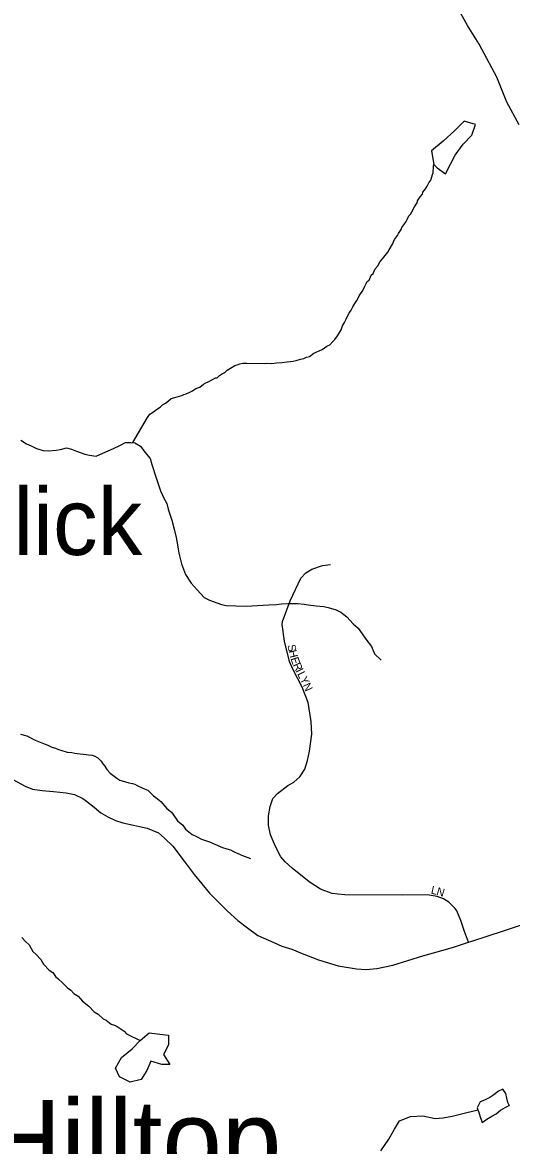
# Model space of a CAD drawing. Extents: x 1310247 to 1664935, y 235267 to 584339.
# Drawn here: x 1490752 to 1493807, y 409715 to 416732 of the extents above; entities that cross this region are included whole.
import ezdxf

# ---------------------------------------------------------------- set-up
doc = ezdxf.new("R2010")
doc.units = 0
for name, color, linetype in [('GM_X_Minor_Lake', 7, 'Continuous'), ('GM_X_Minor_Lake_Text', 7, 'Continuous'), ('GM_X_Minor_River', 7, 'Continuous'), ('GM_X_Township_Road', 7, 'Continuous'), ('GM_X_Township_Subdivision', 7, 'Continuous'), ('GM_X_Township_Subdivision_Text', 7, 'Continuous'), ('GM_X_Unincorporated_Text', 7, 'Continuous'), ('GM_X_US_Route', 7, 'Continuous')]:
    doc.layers.add(name, color=color, linetype=linetype)

msp = doc.modelspace()

# ---------------------------------------------------------------- linework, layer by layer
at = {"layer": 'GM_X_Minor_Lake'}
msp.add_line((1493306.8, 415928.8), (1493322.7, 415845.2), dxfattribs=at)
for points in [[(1493322.7, 415845.2), (1493342.6, 415823.9), (1493395.9, 415786.8), (1493456.3, 415901.8), (1493505.8, 415971), (1493559, 416028), (1493582.4, 416093.6), (1493510.8, 416115.1), (1493453.5, 416056.1), (1493380.1, 415989.4), (1493306.8, 415928.8)], [(1491488.1, 410370.6), (1491543.2, 410419.8), (1491611.4, 410410.6), (1491665.5, 410405.6), (1491664.4, 410343.4), (1491633.2, 410283.8), (1491672.3, 410220.8), (1491622.1, 410221.7), (1491554.2, 410243), (1491529, 410183.2), (1491493.9, 410127.6), (1491425.3, 410110.8), (1491357.6, 410144.1), (1491334.5, 410198.7), (1491371.8, 410264.3), (1491437, 410319.3)], [(1493792.3, 409967.6), (1493783.3, 409984.8), (1493777.7, 410011), (1493772.1, 410041.1), (1493752.4, 410067.5), (1493726.1, 410053.8), (1493697.7, 410032.2), (1493671.4, 410014.6), (1493639.1, 409999), (1493610.8, 409987.4), (1493592.2, 409951.6), (1493603.9, 409921.3), (1493613.4, 409887.1), (1493623, 409858.9), (1493653.4, 409880.5), (1493683.8, 409898.1), (1493712.1, 409913.7), (1493738.5, 409935.4), (1493766.8, 409953), (1493793.1, 409964.6)], [(1493792.3, 409967.6), (1493783.3, 409984.8), (1493777.7, 410011), (1493772.1, 410041.1), (1493752.4, 410067.5), (1493726.1, 410053.8), (1493697.7, 410032.2), (1493671.4, 410014.6), (1493639.1, 409999), (1493610.8, 409987.4), (1493592.2, 409951.6), (1493603.9, 409921.3), (1493613.4, 409887.1), (1493623, 409858.9), (1493653.4, 409880.5), (1493683.8, 409898.1), (1493712.1, 409913.7), (1493738.5, 409935.4), (1493766.8, 409953), (1493793.1, 409964.6)], [(1493793.1, 409964.6), (1493792.3, 409967.6)], [(1493792.3, 409967.6), (1493793.1, 409964.8)]]:
    msp.add_lwpolyline(points, dxfattribs=at)
at = {"layer": 'GM_X_Minor_River'}
for points in [[(1493220.7, 415617.5), (1493237.4, 415643.1), (1493251.8, 415658.7), (1493254.1, 415670.7), (1493270.7, 415692.3), (1493281.1, 415708.1), (1493291.7, 415729.8), (1493304.1, 415745.5), (1493313.1, 415781.3), (1493317.4, 415793.2), (1493320.4, 415833.2), (1493322.7, 415845.2)], [(1491441.9, 414107.1), (1491533.8, 414263.4), (1491548.4, 414285.1), (1491570.8, 414298.5), (1491589.2, 414314), (1491613.6, 414327.4), (1491628, 414343.1), (1491646.3, 414352.6), (1491664.8, 414368.1), (1491681.2, 414381.8), (1491703.4, 414389.2), (1491733.7, 414396.4), (1491747.9, 414402), (1491760, 414407.7), (1491774.2, 414411.4), (1491798.5, 414422.7), (1491810.7, 414428.4), (1491835.2, 414445.8), (1491859.5, 414453.2), (1491884, 414472.6), (1491898.2, 414480.2), (1491912.4, 414485.9), (1491942.9, 414503.1), (1491957.2, 414510.7), (1491969.3, 414512.4), (1491983.6, 414526.1), (1491995.9, 414533.8), (1492016.2, 414545.2), (1492030.6, 414558.9), (1492051, 414572.4), (1492079.5, 414587.7), (1492093.6, 414593.3), (1492109.8, 414598.9), (1492128, 414602.4), (1492154.1, 414603.7), (1492264.3, 414600.8), (1492278.4, 414602.5), (1492308.4, 414601.7), (1492338.6, 414604.9), (1492374.8, 414608), (1492406.9, 414611.1), (1492427, 414612.6), (1492443.2, 414616.2), (1492461.3, 414619.7), (1492489.6, 414629), (1492509.8, 414632.5), (1492526, 414640), (1492546.2, 414645.5), (1492572.8, 414664.9), (1492587, 414672.5), (1492605.2, 414680), (1492625.5, 414687.5), (1492654.1, 414708.8), (1492672.4, 414718.4), (1492690.9, 414737.9), (1492703.3, 414751.6), (1492719.9, 414773.2), (1492730.4, 414791), (1492742.9, 414810.7), (1492751.6, 414836.5), (1492764.2, 414858.2), (1492774.7, 414877.9), (1492783.2, 414895.8), (1492793.7, 414915.5), (1492806.2, 414935.2), (1492816.8, 414955), (1492829.4, 414976.7), (1492841.8, 414994.4), (1492850.3, 415010.2), (1492856.6, 415024), (1492862.9, 415035.9), (1492873.4, 415051.6), (1492883.8, 415069.4), (1492890.3, 415085.2), (1492905, 415112.9), (1492917.3, 415122.6), (1492930.1, 415152.3), (1492942.4, 415164), (1492955.1, 415191.7), (1492971.7, 415211.3), (1492986.4, 415239), (1493000.9, 415254.6), (1493017.5, 415276.2), (1493034, 415295.8), (1493042.4, 415311.6), (1493063.4, 415347.1), (1493076.1, 415374.9), (1493094.8, 415400.4), (1493101.1, 415412.3), (1493117.8, 415437.9), (1493122.1, 415449.8), (1493134.6, 415467.5), (1493149.2, 415489.1), (1493155.5, 415501), (1493166.1, 415522.8), (1493176.4, 415534.5), (1493184.8, 415548.3), (1493201.7, 415579.9), (1493210, 415591.7), (1493218.3, 415605.5), (1493220.7, 415617.5)], [(1490742.5, 414122.4), (1490778.2, 414099.7), (1490806.1, 414087.2), (1490840, 414070.5), (1490881.9, 414057.7), (1490916, 414055.1), (1490962.3, 414060.3), (1490990.4, 414063.8), (1491026.7, 414073.2), (1491058.7, 414066.6), (1491090.6, 414054), (1491142.5, 414035), (1491170.5, 414028.5), (1491212.5, 414021.8), (1491255, 414041.1), (1491287.3, 414054.6), (1491321.7, 414070), (1491360.2, 414089.5), (1491396.6, 414106.9), (1491428.8, 414108.3), (1491454.8, 414105.9), (1491490.6, 414085.2), (1491516, 414046.6), (1491549.5, 414007.8), (1491560.9, 413969.5), (1491587.6, 413886.6), (1491614.3, 413805.8), (1491635.6, 413759.3), (1491653.2, 413726.8), (1491662.6, 413690.5), (1491674, 413654.2), (1491685.5, 413621.8), (1491700.6, 413565.3), (1491711.8, 413512.9), (1491721.1, 413468.6), (1491730.2, 413416.2), (1491745.1, 413349.6), (1491770.1, 413282.9), (1491805.3, 413228.1), (1491842.8, 413187.3), (1491888.1, 413138.3), (1491919.9, 413121.6), (1491995.8, 413096.2), (1492025.8, 413089.7), (1492086, 413086.6), (1492150.2, 413085.5), (1492184.3, 413086.9), (1492256.7, 413091.6), (1492290.8, 413093), (1492339.1, 413096.2), (1492371.2, 413099.6), (1492411.4, 413101), (1492437.5, 413102.5), (1492471.6, 413101.9), (1492511.7, 413097.2), (1492537.7, 413092.7), (1492587.8, 413087.8), (1492635.9, 413082.9), (1492661.9, 413076.5), (1492711.8, 413061.5), (1492741.7, 413047), (1492779.3, 413018.2), (1492818.8, 412975.3), (1492848.4, 412946.7), (1492873.9, 412912.1), (1492897.4, 412879.5), (1492932.8, 412832.7), (1492952.1, 412786.2), (1492993.6, 412747.3)], [(1490739.6, 412284.8), (1490779.5, 412274.1), (1490831.3, 412247.1), (1490853.2, 412238.7), (1490895.1, 412221.9), (1490911, 412215.5), (1490936.9, 412203), (1490958.9, 412198.6), (1490976.8, 412190.3), (1490992.8, 412186), (1491030.8, 412173.3), (1491060.8, 412170.7), (1491078.8, 412166.4), (1491094.8, 412164.1), (1491151, 412159.1), (1491165, 412156.9), (1491187, 412154.5), (1491201, 412150.2), (1491222.9, 412137.8), (1491244.6, 412117.3), (1491254.3, 412099.1), (1491266.1, 412084.8), (1491279.8, 412064.5), (1491299.5, 412042), (1491317.4, 412029.7), (1491341.2, 412011.2), (1491361, 411998.8), (1491375, 411994.5), (1491397, 411988.1), (1491416.9, 411981.7), (1491438.9, 411977.3), (1491454.9, 411973), (1491468.8, 411964.7), (1491504.7, 411948), (1491534.6, 411935.5), (1491570.1, 411900.7), (1491586, 411890.4), (1491615.7, 411863.8), (1491655.1, 411820.9), (1491682.8, 411798.3), (1491694.6, 411784), (1491720, 411743.4), (1491753.7, 411716.7), (1491771.4, 411692.3), (1491812.9, 411657.4), (1491838.8, 411644.9)], [(1491838.8, 411644.9), (1491870.7, 411628.3), (1491896.6, 411619.8), (1491926.6, 411611.3), (1491940.5, 411605), (1491954.5, 411598.7), (1491988.3, 411584.1), (1492002.3, 411577.8), (1492028.2, 411569.3), (1492052.2, 411562.9), (1492070.1, 411552.5), (1492094, 411542), (1492125.9, 411527.4), (1492159.8, 411514.8), (1492177.8, 411508.4)], [(1490748.3, 411015.4), (1490771.9, 410988.9), (1490793.6, 410968.4), (1490817, 410927.9), (1490838.8, 410909.4), (1490866.4, 410876.8), (1490883.9, 410848.3), (1490919.5, 410811.6), (1490941.3, 410797.1), (1490958.9, 410770.7), (1490972.8, 410758.4), (1491004.4, 410729.8), (1491034, 410701.1), (1491053.8, 410686.7), (1491073.5, 410664.3), (1491099.4, 410647.8), (1491126.9, 410617.1), (1491166.6, 410586.3), (1491200.1, 410549.6), (1491225.9, 410535.1)], [(1491225.9, 410535.1), (1491255.6, 410506.4), (1491275.5, 410498), (1491307.2, 410473.4), (1491327.1, 410467), (1491343.1, 410458.7), (1491362.9, 410446.3), (1491388.7, 410429.8), (1491402.5, 410413.5), (1491488.1, 410370.6)], [(1491437, 410319.3), (1491488.1, 410370.6)], [(1492990.7, 409681.9), (1493040.2, 409755.3), (1493075.4, 409816.9), (1493108.4, 409868.5), (1493177.2, 409897.4), (1493253.6, 409900), (1493329.7, 409884.7), (1493379.9, 409887.8), (1493436.4, 409898.8), (1493486.8, 409912), (1493597.4, 409938.3)]]:
    msp.add_lwpolyline(points, dxfattribs=at)
at = {"layer": 'GM_X_Township_Road'}
msp.add_lwpolyline([(1493855.2, 416092.8), (1493778.2, 416233.3), (1493714.7, 416390), (1493653.9, 416507.5), (1493605.3, 416595.3), (1493532.4, 416712.8), (1493447.3, 416866.8)], dxfattribs=at)
at = {"layer": 'GM_X_Township_Subdivision'}
msp.add_lwpolyline([(1493538, 410985.5), (1493514.5, 411052.9), (1493490.5, 411120.4), (1493465, 411181.9), (1493456, 411195.4), (1493415.5, 411235.9), (1493382.5, 411256.9), (1493343.5, 411271.9), (1493280.5, 411280.8), (1493129, 411279.3), (1492766.1, 411282.3), (1492722.6, 411285.3), (1492686.6, 411289.8), (1492641.6, 411306.3), (1492613.1, 411316.8), (1492542.6, 411363.3), (1492437.6, 411447.3), (1492392.6, 411487.8), (1492365.6, 411519.3), (1492332.6, 411583.8), (1492301.1, 411655.8), (1492289.1, 411717.3), (1492289.1, 411774.3), (1492299.6, 411834.3), (1492316.1, 411882.3), (1492346.1, 411913.8), (1492409.1, 411964.8), (1492446.6, 411985.8), (1492484.1, 412018.8), (1492515.6, 412066.8), (1492533.6, 412120.8), (1492545.6, 412179.3), (1492559.1, 412285.7), (1492556.1, 412365.2), (1492536.6, 412482.2), (1492500.6, 412578.2), (1492440.6, 412692.2), (1492419.6, 412738.7), (1492389.6, 412866.2), (1492374.6, 412969.7), (1492377.6, 412989.2), (1492424.1, 413118.1), (1492491.6, 413260.6), (1492523.1, 413293.6), (1492560.6, 413316.1), (1492626.6, 413338.6), (1492676.1, 413345.4)], dxfattribs=at)
at = {"layer": 'GM_X_US_Route'}
msp.add_lwpolyline([(1490693.3, 412001), (1490769.7, 411960.7), (1490815.9, 411942.3), (1490876.3, 411933), (1490946.8, 411927.2), (1491025.7, 411917.9), (1491077.7, 411907.8), (1491128.9, 411883.5), (1491151.6, 411865.9), (1491199.4, 411829), (1491241.4, 411793.7), (1491285.9, 411768.5), (1491333.7, 411745.9), (1491379, 411730.8), (1491531.8, 411698.8), (1491602.3, 411668.6), (1491640.1, 411635.9), (1491691.3, 411586.4), (1491762.6, 411491.6), (1491824.7, 411407.6), (1491921.2, 411291.8), (1492031.2, 411181.9), (1492097.5, 411121.4), (1492158.8, 411075.3), (1492223.1, 411026.8), (1492323.3, 410983.8), (1492372.8, 410960.3), (1492435.7, 410941), (1492500.4, 410914.1), (1492601.9, 410875.5), (1492723.6, 410838.5), (1492839.4, 410818.4), (1492899, 410815.1), (1492966.2, 410820.1), (1493066.9, 410842.7), (1493252.4, 410899.8), (1493437.9, 410951.9), (1493538, 410985.5), (1493552.9, 410990.5), (1493762.7, 411059.3), (1494065.7, 411159.2)], dxfattribs=at)

# ---------------------------------------------------------------- texts
at = {"layer": 'GM_X_Minor_Lake_Text'}
msp.add_text('Hilltop', height=499.98, rotation=359.99647, dxfattribs=at).set_placement((1490512.2, 409499.8))
at = {"layer": 'GM_X_Township_Subdivision_Text'}
for s, rotation, p in [('S', 283.31405, (1492406.6, 412839.4)), ('H', 283.31317, (1492414.7, 412805.1)), ('E', 288.68859, (1492426.3, 412757.4)), ('R', 295.48246, (1492440, 412718)), ('I', 296.39266, (1492457.4, 412681.5)), ('L', 296.48311, (1492467.2, 412661.7)), ('Y', 296.40867, (1492482.9, 412630.2)), ('N', 295.0697, (1492502.3, 412591.1)), ('L', 347.99876, (1493301.1, 411289)), ('N', 343.64624, (1493334.5, 411282))]:
    msp.add_text(s, height=50, rotation=rotation, dxfattribs=at).set_placement(p)
at = {"layer": 'GM_X_Unincorporated_Text'}
msp.add_text('Stonelick', height=417, rotation=0.00001, dxfattribs=at).set_placement((1489238.2, 413404.8))

doc.saveas('drawing.dxf')
